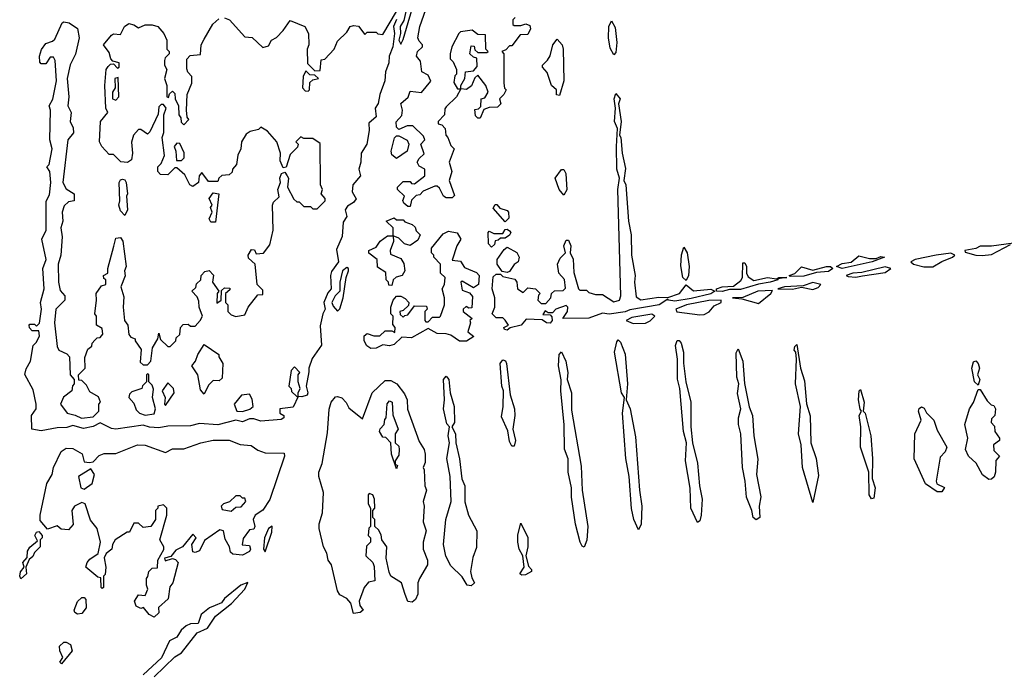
# Model space of a CAD drawing. Extents: x 2737310 to 2869991, y 870230 to 1012730.
# Tile 258 of 479: x 2769990 to 2774341, y 941844 to 944726. Entities that reach past the tile are written whole.
import ezdxf

# ---------------------------------------------------------------- set-up
doc = ezdxf.new("R2010")
doc.units = 0

msp = doc.modelspace()

# ---------------------------------------------------------------- linework, layer by layer
at = {"layer": '0CON02XD'}
for points in [[(2771703.5, 944795), (2771687.9, 944722.1), (2771671.8, 944695), (2771673.6, 944665), (2771666.2, 944635), (2771675, 944617.5), (2771685, 944637.5), (2771804.2, 945045)], [(2770895, 944733.8), (2770917.5, 944725), (2770985, 944650), (2771017, 944647), (2771065, 944602.5), (2771089.3, 944610.7), (2771102.5, 944635), (2771125, 944647.5), (2771155, 944677.5), (2771185, 944722.5), (2771250, 944695), (2771266.7, 944665), (2771267.5, 944615), (2771260, 944595), (2771262.5, 944532.5), (2771295, 944500), (2771318.3, 944501.7), (2771321.7, 944548.3), (2771338.3, 944551.7), (2771380, 944595), (2771395, 944630), (2771435, 944670), (2771450, 944695), (2771465, 944700), (2771487, 944697), (2771515, 944660), (2771525, 944670), (2771565, 944670), (2771573, 944663), (2771595, 944660), (2771655, 944762.5)], [(2771715, 943900), (2771705, 943900), (2771687.5, 943915), (2771683.3, 943926.7), (2771690, 943945), (2771660, 943975), (2771660, 943985), (2771685, 944010), (2771715, 944010), (2771721.7, 944001.7), (2771735, 944000), (2771780, 944035), (2771780, 944065), (2771755, 944077.5), (2771746.7, 944095), (2771755, 944112.5), (2771777, 944133), (2771762.5, 944175), (2771780, 944195), (2771775, 944210), (2771727, 944257), (2771703, 944257), (2771665, 944240), (2771655, 944250), (2771653.9, 944273.9), (2771678.3, 944301.7), (2771681.2, 944325), (2771673.8, 944355), (2771706.4, 944383.6), (2771715, 944410), (2771765, 944403.3), (2771806.4, 944453.6), (2771795, 944480), (2771767.5, 944495), (2771761.7, 944541.7), (2771743.3, 944565), (2771747.5, 944585), (2771770, 944605), (2771770, 944615), (2771755, 944630), (2771750, 944645), (2771758, 944695), (2771785, 944770)], [(2770085, 942907.3), (2770043.3, 942915), (2770042.5, 942975), (2770062.5, 943005), (2770062.5, 943025), (2770049.5, 943089.5), (2770013, 943157), (2770018.3, 943181.7), (2770037.5, 943215), (2770050, 943285), (2770065, 943300), (2770077, 943327), (2770075, 943350), (2770045, 943350), (2770033, 943363), (2770032.5, 943375), (2770035, 943380), (2770055, 943380), (2770065, 943370), (2770077, 943383), (2770086.7, 943445), (2770082.5, 943475), (2770097.5, 943535), (2770092.5, 943625), (2770107.5, 943665), (2770087.5, 943755), (2770107.5, 943795), (2770107, 943923), (2770121.7, 943951.7), (2770127.5, 944005), (2770122.5, 944055), (2770110, 944075), (2770120, 944085), (2770133.3, 944155), (2770123.3, 944195), (2770126.7, 944325), (2770120, 944345), (2770136.4, 944373.6), (2770153.3, 944455), (2770147.5, 944545), (2770140, 944560), (2770125, 944560), (2770105, 944530), (2770085, 944530), (2770078.3, 944538.3), (2770077.5, 944565), (2770086.4, 944593.6), (2770105, 944620), (2770135, 944630), (2770145, 944640), (2770178.3, 944711.7), (2770185, 944716), (2770208.3, 944711.7), (2770246.1, 944686.1), (2770253.3, 944645), (2770237, 944573), (2770213.6, 944526.4), (2770200, 944465), (2770207.5, 944385), (2770203.3, 944345), (2770217.5, 944315), (2770212.5, 944275), (2770227, 944247), (2770227.5, 944225), (2770202.5, 944195), (2770180, 944005), (2770195, 943977.5), (2770230, 943955), (2770230, 943925), (2770205, 943920), (2770187, 943903), (2770177.5, 943875), (2770180, 943835), (2770172.5, 943805), (2770177.5, 943765), (2770172.5, 943685), (2770160, 943645), (2770161.2, 943565), (2770168.3, 943528.3), (2770190, 943505), (2770190, 943485), (2770150, 943445), (2770143.8, 943385), (2770155, 943280), (2770163.6, 943263.6), (2770198.3, 943248.3), (2770210, 943235), (2770212.5, 943155), (2770230, 943135), (2770230, 943115), (2770223, 943107), (2770220, 943085), (2770183.6, 943056.4), (2770170, 943025), (2770200, 942985), (2770235, 942977.5), (2770263.6, 942963.6), (2770315, 942970), (2770340, 942995), (2770340, 943025), (2770347.5, 943035), (2770338.3, 943058.3), (2770300.7, 943080.7), (2770285, 943110), (2770265, 943130), (2770251.7, 943131.7), (2770250, 943155), (2770280, 943185), (2770278.3, 943231.7), (2770291.7, 943268.3), (2770308.3, 943281.7), (2770310, 943295), (2770321.7, 943308.3), (2770331.7, 943318.3), (2770345, 943320), (2770357.5, 943335), (2770355, 943360), (2770330, 943375), (2770330, 943415), (2770322.5, 943425), (2770330, 943485), (2770327.5, 943515), (2770351.7, 943548.3), (2770370, 943555), (2770370, 943575), (2770361.7, 943581.7), (2770360, 943595), (2770380, 943605), (2770380, 943625), (2770406.2, 943723.8), (2770415, 943760), (2770435, 943762.5), (2770446.4, 943746.4), (2770460, 943635), (2770452.5, 943615), (2770456.4, 943593.6), (2770437.5, 943545), (2770449.5, 943499.5), (2770446.7, 943455), (2770453.3, 943395), (2770467.5, 943375), (2770473, 943333), (2770481.7, 943321.7), (2770500, 943315), (2770500, 943305), (2770527, 943267), (2770521.7, 943211.7), (2770535, 943200), (2770555, 943200), (2770570, 943215), (2770577.5, 943275), (2770600, 943315), (2770605, 943340), (2770611.7, 943311.7), (2770645, 943280), (2770655, 943280), (2770680, 943305), (2770681.7, 943318.3), (2770697, 943333), (2770700, 943365), (2770711.7, 943378.3), (2770735, 943380), (2770745, 943370), (2770765, 943370), (2770787.5, 943395), (2770797.5, 943415), (2770782.5, 943455), (2770781.7, 943481.7), (2770775, 943500), (2770750, 943525), (2770768.3, 943541.7), (2770771.7, 943558.3), (2770790, 943575), (2770792.5, 943595), (2770807.5, 943612.5), (2770827, 943617), (2770846.4, 943596.4), (2770842.5, 943565), (2770870, 943525), (2770862.5, 943515), (2770861.7, 943471.7), (2770880, 943485), (2770881.7, 943528.3), (2770895, 943540), (2770918.3, 943538.3), (2770918.3, 943531.7), (2770900, 943515), (2770900, 943475), (2770910, 943465), (2770910, 943435), (2770925, 943420), (2770945, 943412.5), (2770985, 943420), (2771000, 943455), (2771041.7, 943508.3), (2771065, 943510), (2771065, 943530), (2771040, 943555), (2771030, 943645), (2771001.7, 943671.7), (2771000, 943685), (2771015, 943710), (2771028.3, 943708.3), (2771035, 943690), (2771067, 943693), (2771095, 943730), (2771110, 943795), (2771106.7, 943905), (2771111.7, 943918.3), (2771137, 943943), (2771131.2, 943975), (2771142.5, 944005), (2771140, 944025), (2771147.5, 944045), (2771161.7, 944051.7), (2771172.5, 944035), (2771177.5, 944025), (2771173.3, 943985), (2771201.7, 943931.7), (2771215, 943920), (2771225, 943920), (2771245, 943900), (2771275, 943900), (2771285, 943890), (2771305, 943890), (2771340, 943925), (2771340, 943935), (2771322.5, 943955), (2771327.5, 943975), (2771320, 943995), (2771318.3, 944178.3), (2771285, 944200), (2771245, 944200), (2771231.7, 944208.3), (2771210, 944185), (2771220, 944175), (2771218.3, 944161.7), (2771185, 944130), (2771167, 944073), (2771155, 944070), (2771141.7, 944101.7), (2771143.3, 944135), (2771126.7, 944185), (2771085, 944232.5), (2771055, 944250), (2771045, 944240), (2771008.3, 944231.7), (2770990.7, 944219.3), (2770970, 944185), (2770967.5, 944155), (2770953.6, 944126.4), (2770947.5, 944085), (2770930, 944065), (2770928.3, 944051.7), (2770915, 944040), (2770883, 944037), (2770870, 944025), (2770865, 944010), (2770825, 944010), (2770795, 944050), (2770782.5, 944035), (2770780, 944005), (2770755, 943987.5), (2770742.5, 943995), (2770719.3, 944039.3), (2770685, 944070), (2770675, 944070), (2770645, 944040), (2770611.7, 944041.7), (2770600, 944055), (2770600, 944075), (2770615, 944090), (2770630, 944125), (2770620, 944205), (2770627, 944227), (2770627.5, 944305), (2770637.5, 944335), (2770625, 944350), (2770615, 944350), (2770605, 944340), (2770601.7, 944308.3), (2770565, 944230), (2770555, 944220), (2770525, 944240), (2770515, 944240), (2770493.3, 944215), (2770483.6, 944183.6), (2770488.8, 944135), (2770483.8, 944106.2), (2770466.4, 944093.6), (2770436.4, 944096.4), (2770405, 944130), (2770385, 944130), (2770352.5, 944165), (2770343.3, 944185), (2770347.5, 944275), (2770380, 944315), (2770370, 944335), (2770366.7, 944435), (2770372.5, 944505), (2770381.7, 944518.3), (2770391.7, 944528.3), (2770405, 944530), (2770421.7, 944511.7), (2770430, 944515), (2770430, 944535), (2770401.7, 944541.7), (2770392.5, 944552.5), (2770385, 944580), (2770360, 944615), (2770395, 944657.5), (2770405, 944662.5), (2770435, 944660), (2770452.5, 944695), (2770471.7, 944708.3), (2770495, 944703.3), (2770515, 944690), (2770545, 944702.5), (2770575, 944702.5), (2770600, 944695), (2770627.5, 944665), (2770640, 944635), (2770640, 944595), (2770650, 944585), (2770650, 944575), (2770633, 944557), (2770630, 944545), (2770630, 944525), (2770640, 944505), (2770630, 944465), (2770640, 944435), (2770640, 944385), (2770648.3, 944381.7), (2770651.7, 944398.3), (2770665, 944410), (2770675, 944400), (2770677.5, 944375), (2770692.5, 944345), (2770693.3, 944305), (2770701.7, 944291.7), (2770703, 944273), (2770715, 944260), (2770737.5, 944285), (2770730, 944295), (2770727.5, 944325), (2770730, 944395), (2770750, 944445), (2770750, 944475), (2770733, 944493), (2770728.3, 944508.3), (2770728.3, 944551.7), (2770743, 944567), (2770788.3, 944571.7), (2770792.5, 944615), (2770805, 944640), (2770843.9, 944706.1), (2770870.5, 944729.5)], [(2771655.8, 944725.8), (2771642.5, 944695), (2771646.6, 944665), (2771638.7, 944605), (2771622.3, 944565), (2771621.5, 944535), (2771606.7, 944495), (2771603.8, 944455), (2771581.8, 944395), (2771574.5, 944355), (2771560.6, 944335), (2771565, 944296.7), (2771532.4, 944267.6), (2771534.4, 944235), (2771523.5, 944175), (2771498.6, 944135), (2771498.1, 944095), (2771489.4, 944065), (2771496.7, 944035), (2771462, 943995), (2771460, 943965), (2771476.5, 943933.5), (2771465, 943917.5), (2771438.3, 943901.7), (2771428.8, 943885), (2771435.8, 943855), (2771419.2, 943830.8), (2771415, 943767.5), (2771390.5, 943709.5), (2771398.6, 943655), (2771368.3, 943611.7), (2771363.3, 943595), (2771367.1, 943535), (2771351.7, 943518.3), (2771334, 943475), (2771340, 943445), (2771329.2, 943425), (2771317.8, 943372.2), (2771323.6, 943286.4), (2771282.9, 943227.1), (2771268, 943185), (2771268.3, 943168.3), (2771256.7, 943105), (2771264, 943075), (2771260, 943065), (2771237.5, 943057.5), (2771220, 943060), (2771198.3, 943011.7), (2771140, 943005), (2771140, 942985), (2771157.5, 942975), (2771157.5, 942965), (2771145, 942957.5), (2771055, 942950), (2771025, 942961.2), (2771005, 942960), (2770975, 942948), (2770945, 942954.2), (2770865, 942934.5), (2770785, 942939.5), (2770745, 942930), (2770645, 942928.2), (2770605, 942921.5), (2770563.9, 942923.9), (2770535, 942932.5), (2770415, 942914.6), (2770395, 942917.5), (2770345, 942943.3), (2770315, 942926.2), (2770272.3, 942917.7), (2770225, 942931.2), (2770197.8, 942922.2), (2770155, 942921.1), (2770085, 942907.3)], [(2772180, 944735), (2772170, 944725), (2772170, 944705), (2772175, 944700), (2772205, 944700), (2772227, 944707), (2772245, 944700), (2772247.5, 944685), (2772235, 944660), (2772201.7, 944658.3), (2772165, 944610), (2772155, 944610), (2772138.3, 944591.7), (2772120, 944585), (2772130, 944575), (2772130, 944445), (2772133, 944423), (2772140, 944415), (2772130, 944395), (2772110, 944375), (2772117, 944353), (2772101.7, 944338.3), (2772065, 944337.5), (2772041.7, 944328.3), (2772025, 944290), (2772015, 944290), (2772005, 944300), (2772001.7, 944328.3), (2772018.3, 944331.7), (2772028.3, 944341.7), (2772030, 944375), (2772045, 944380), (2772060, 944405), (2772050, 944435), (2772015, 944480), (2772001.7, 944468.3), (2771986.4, 944433.6), (2771965, 944417.5), (2771940, 944420), (2771920, 944385), (2771875, 944340), (2771868.3, 944331.7), (2771867.5, 944305), (2771840, 944275), (2771840, 944265), (2771855, 944260), (2771870, 944245), (2771872.5, 944215), (2771882.5, 944205), (2771895, 944170), (2771910, 944155), (2771887.5, 944095), (2771900, 944055), (2771887.5, 944015), (2771911.7, 943948.3), (2771901.7, 943938.3), (2771875, 943937.5), (2771862.5, 943945), (2771845, 943980), (2771835, 943990), (2771825, 943990), (2771773, 943967), (2771758.3, 943951.7), (2771741.7, 943948.3), (2771721.7, 943928.3), (2771715, 943900)], [(2772615, 944570), (2772599.5, 944599.5), (2772592.5, 944645), (2772594.1, 944695.9), (2772605, 944720), (2772621.2, 944691.2), (2772629.2, 944625), (2772625, 944580), (2772615, 944570)], [(2771940, 944420), (2771940, 944435), (2771957.5, 944465), (2771960, 944495), (2771995, 944500), (2772011.7, 944518.3), (2772010, 944555), (2771995, 944560), (2771980, 944575), (2771985, 944610), (2771998.3, 944608.3), (2772001.7, 944591.7), (2772015, 944580), (2772055, 944580), (2772060, 944585), (2772050, 944595), (2772048.3, 944658.3), (2772015, 944660), (2771989.3, 944679.3), (2771938.3, 944671.7), (2771930, 944665), (2771900, 944605), (2771892.5, 944575), (2771893, 944553), (2771905, 944540), (2771920, 944505), (2771920, 944485), (2771913, 944477), (2771908.3, 944448.3), (2771925, 944420), (2771935, 944420), (2771940, 944420)], [(2772375, 944390), (2772363, 944393), (2772362.5, 944415), (2772340, 944435), (2772321.7, 944491.7), (2772300, 944515), (2772300, 944525), (2772323, 944547), (2772333.6, 944566.4), (2772346.7, 944615), (2772365, 944640), (2772386.7, 944615), (2772391.2, 944595), (2772394.2, 944455), (2772375, 944390)], [(2771265, 944410), (2771270, 944415), (2771271.7, 944448.3), (2771285, 944460), (2771310, 944465), (2771295, 944480), (2771271.7, 944481.7), (2771255, 944500), (2771242.5, 944475), (2771240, 944425), (2771251.7, 944411.7), (2771265, 944410)], [(2770415, 944370), (2770427.5, 944385), (2770425, 944470), (2770410, 944465), (2770412.5, 944425), (2770400, 944405), (2770400, 944375), (2770415, 944370)], [(2772145, 943352.5), (2772132.5, 943355), (2772130, 943365), (2772150, 943375), (2772135, 943397.5), (2772125, 943407.5), (2772095, 943407.5), (2772077.5, 943425), (2772090, 943455), (2772090, 943495), (2772077.5, 943535), (2772081.7, 943588.3), (2772095, 943600), (2772115, 943600), (2772125, 943590), (2772178.3, 943578.3), (2772187.5, 943565), (2772190, 943535), (2772215, 943520), (2772235, 943540), (2772270, 943535), (2772290, 943515), (2772283, 943507), (2772280, 943485), (2772295, 943470), (2772315, 943470), (2772337.5, 943495), (2772340, 943515), (2772353.9, 943526.1), (2772391.7, 943528.3), (2772401.7, 943538.3), (2772397, 943577), (2772372.5, 943605), (2772366.2, 943645), (2772379.2, 943670.8), (2772402.5, 943695), (2772394, 943725), (2772405, 943750), (2772415, 943750), (2772426.1, 943726.1), (2772422.5, 943695), (2772436.4, 943666.4), (2772438.3, 943608.3), (2772460, 943535), (2772465, 943530), (2772495, 943530), (2772505, 943520), (2772535, 943510), (2772565, 943510), (2772615, 943477.5), (2772640, 943485), (2772646.7, 943505), (2772634, 943975), (2772640, 944025), (2772629.2, 944065), (2772626.7, 944165), (2772632.5, 944245), (2772619.2, 944275), (2772623.3, 944335), (2772616.7, 944375), (2772625, 944400), (2772643.3, 944375), (2772636.4, 944353.6), (2772647.5, 944275), (2772640, 944215), (2772646.7, 944205), (2772652.5, 944135), (2772667, 944067), (2772660, 944015), (2772668, 943995), (2772680, 943835), (2772692, 943775), (2772693.8, 943685), (2772710, 943595), (2772707.5, 943565), (2772715, 943500), (2772735, 943487.5), (2772815, 943498.8), (2772855, 943496.7), (2772905.5, 943514.5), (2772935, 943552.5), (2772967, 943527), (2773044, 943534), (2773062.5, 943525), (2773045, 943512.9), (2772957.7, 943492.3), (2772885, 943480.5), (2772857.5, 943485), (2772855, 943490), (2772816.7, 943465), (2772686.7, 943443.3), (2772665, 943433.9), (2772595, 943423.9), (2772565, 943427.5), (2772505, 943405.5), (2772390, 943405), (2772411.2, 943435), (2772412.5, 943455), (2772405, 943462.5), (2772360, 943445), (2772345, 943430), (2772325, 943430), (2772311.7, 943438.3), (2772301.7, 943421.7), (2772335, 943420), (2772341.7, 943411.7), (2772343.3, 943395), (2772335, 943384.2), (2772317.5, 943385), (2772298.3, 943398.3), (2772228.3, 943401.7), (2772205.7, 943374.3), (2772157.5, 943362.5), (2772145, 943352.5)], [(2770705, 944102.5), (2770717.5, 944115), (2770717, 944137), (2770698.3, 944178.3), (2770685, 944180), (2770672.5, 944165), (2770680, 944145), (2770683, 944103), (2770705, 944102.5)], [(2771655, 944112.5), (2771635, 944127.5), (2771631.2, 944145), (2771646.4, 944203.6), (2771655, 944212.5), (2771665, 944212.5), (2771703, 944193), (2771710, 944175), (2771702.5, 944145), (2771655, 944112.5)], [(2772395, 943950), (2772374.4, 943974.4), (2772356.2, 944025), (2772385, 944063.8), (2772395, 944063.3), (2772404.2, 944045), (2772407.3, 943972.7), (2772395, 943950)], [(2770455, 943860), (2770435, 943880), (2770427.5, 943905), (2770432.5, 943925), (2770430, 944005), (2770435, 944017.5), (2770445, 944020), (2770455, 944017.5), (2770461.2, 944005), (2770466.7, 943955), (2770462.5, 943945), (2770466.7, 943885), (2770455, 943860)], [(2770855, 943830), (2770835, 943830), (2770827.5, 943845), (2770840, 943875), (2770832.5, 943895), (2770840, 943905), (2770827.5, 943935), (2770845, 943960), (2770870, 943955), (2770855, 943830)], [(2772135, 943832.5), (2772081.7, 943891.7), (2772091.7, 943908.3), (2772098.3, 943908.3), (2772112.5, 943892.5), (2772145, 943882.5), (2772150, 943875), (2772151.7, 943848.3), (2772135, 943832.5)], [(2771635, 943550), (2771621.7, 943551.7), (2771620, 943565), (2771610, 943575), (2771608.3, 943608.3), (2771571.7, 943631.7), (2771570, 943665), (2771533.6, 943693.6), (2771532.5, 943705), (2771565, 943720), (2771583.6, 943746.4), (2771615, 943770), (2771640, 943770), (2771640, 943805), (2771610, 943835), (2771645, 943850), (2771655, 943840), (2771685, 943840), (2771691.7, 943831.7), (2771725, 943820), (2771738.3, 943808.3), (2771741.7, 943791.7), (2771760, 943775), (2771749.3, 943750.7), (2771715, 943727.5), (2771690, 943735), (2771665, 943760), (2771640, 943770), (2771642.5, 943745), (2771627.5, 943705), (2771628.3, 943688.3), (2771675, 943670), (2771687, 943647), (2771692.5, 943615), (2771680, 943595), (2771653, 943587), (2771640, 943575), (2771635, 943550)], [(2771541.7, 943271.7), (2771523.6, 943283.6), (2771512.5, 943305), (2771513, 943327), (2771525, 943337.5), (2771555, 943327.5), (2771581.7, 943328.3), (2771605, 943350), (2771635, 943350), (2771648.3, 943341.7), (2771650, 943365), (2771638.3, 943378.3), (2771640, 943415), (2771630, 943425), (2771630, 943455), (2771640, 943485), (2771655, 943502.5), (2771675, 943502.5), (2771693.3, 943493.3), (2771710, 943475), (2771708.3, 943461.7), (2771685, 943440), (2771670, 943435), (2771671.7, 943421.7), (2771685, 943410), (2771691.7, 943418.3), (2771705, 943420), (2771735, 943460), (2771788.3, 943458.3), (2771790, 943445), (2771780, 943435), (2771780, 943395), (2771785, 943390), (2771795, 943390), (2771815, 943410), (2771845, 943410), (2771850, 943415), (2771867.5, 943465), (2771867.5, 943495), (2771857.5, 943535), (2771867.5, 943555), (2771870, 943585), (2771850, 943605), (2771850, 943645), (2771820, 943675), (2771820, 943685), (2771810, 943695), (2771810, 943715), (2771860.8, 943779.2), (2771885, 943791.2), (2771923.6, 943783.6), (2771940, 943755), (2771922.5, 943725), (2771901.7, 943661.7), (2771938.3, 943658.3), (2771955, 943630), (2772008.3, 943608.3), (2772020, 943595), (2772017.5, 943555), (2771995, 943540), (2771945, 943570), (2771940, 943565), (2771945, 943530), (2771978.3, 943518.3), (2771991.7, 943501.7), (2771988.3, 943451.7), (2771975, 943450), (2771963, 943457), (2771950, 943445), (2771950, 943435), (2771990, 943405), (2771980, 943395), (2771982.5, 943385), (2771970, 943345), (2771997.5, 943325), (2771965, 943304.4), (2771933.7, 943303.7), (2771895, 943330), (2771875, 943336.7), (2771835, 943337.5), (2771795, 943360), (2771721.7, 943318.3), (2771678.3, 943321.7), (2771645, 943290), (2771623.6, 943283.6), (2771595, 943287.5), (2771565, 943273.8), (2771541.7, 943271.7)], [(2772075, 943720), (2772062.5, 943735), (2772060, 943785), (2772065, 943790), (2772085, 943780), (2772125, 943780), (2772135, 943797.5), (2772145, 943800), (2772155, 943792.5), (2772160, 943785), (2772155, 943772.5), (2772135, 943760), (2772115, 943760), (2772105, 943750), (2772091.7, 943748.3), (2772088.3, 943731.7), (2772075, 943720)], [(2772145, 943607.5), (2772121.7, 943611.7), (2772100, 943645), (2772100, 943665), (2772130.7, 943709.3), (2772145, 943720), (2772186.4, 943696.4), (2772197.5, 943675), (2772192.5, 943655), (2772175, 943643.3), (2772155, 943612.5), (2772145, 943607.5)], [(2772935, 943572.5), (2772920, 943585), (2772912.3, 943637.7), (2772914.1, 943685.9), (2772925, 943720), (2772940, 943695), (2772948.6, 943635), (2772945.9, 943594.1), (2772935, 943572.5)], [(2774382.5, 943737.5), (2774285, 943723.8), (2774235, 943723.8), (2774215, 943713.8), (2774167.5, 943705), (2774168.3, 943698.3), (2774215, 943683.8), (2774243.6, 943683.6), (2774285, 943687.5), (2774368.3, 943731.7)], [(2773625, 943625.8), (2773600, 943635), (2773625, 943646.9), (2773665, 943653.3), (2773698.3, 943681.7), (2773745, 943670), (2773775, 943670), (2773795, 943678), (2773812.5, 943675), (2773757.5, 943655), (2773665, 943634.6), (2773625, 943625.8)], [(2774025, 943632.5), (2774065, 943656.7), (2774112.5, 943675), (2774122.5, 943685), (2774105, 943693.3), (2774040, 943685), (2773947.5, 943665), (2773927.5, 943655), (2773940, 943645), (2773985, 943633.3), (2774025, 943632.5)], [(2771395, 943436.7), (2771405, 943447.5), (2771420, 943495), (2771433.3, 943585), (2771443.3, 943615), (2771442.5, 943625), (2771435, 943630), (2771416.2, 943615), (2771404.5, 943564.5), (2771404.3, 943525), (2771383.6, 943505), (2771369.1, 943475), (2771375, 943458.6), (2771395, 943436.7)], [(2773095, 943523.5), (2773070, 943525), (2773070, 943535), (2773095, 943543.8), (2773145, 943548), (2773177.3, 943572.7), (2773183.9, 943586.1), (2773185, 943650), (2773195, 943650), (2773202.5, 943635), (2773202.5, 943605), (2773208.8, 943588.8), (2773235, 943572), (2773294.3, 943585.7), (2773335, 943580), (2773345, 943586), (2773380, 943585), (2773340, 943580), (2773340, 943575), (2773306.7, 943565), (2773255, 943556.7), (2773175, 943532.9), (2773126.9, 943533.1), (2773095, 943523.5)], [(2773395, 943590), (2773390, 943595), (2773416, 943604), (2773445, 943632.5), (2773495, 943618.8), (2773555, 943634), (2773573.8, 943633.8), (2773583.3, 943625), (2773565, 943611.8), (2773511.7, 943608.3), (2773455, 943591.8), (2773395, 943590)], [(2773685, 943586.7), (2773715, 943593.3), (2773815, 943607.5), (2773840, 943625), (2773815, 943633.3), (2773712, 943608), (2773672.5, 943605), (2773642.5, 943595), (2773650.7, 943590.7), (2773685, 943586.7)], [(2773255, 943470), (2773310, 943515), (2773317.5, 943527.5), (2773252.5, 943525), (2773185, 943496.7), (2773140, 943495), (2773181.7, 943491.7), (2773255, 943470)], [(2773495, 943532.5), (2773518.3, 943541.7), (2773530, 943555), (2773495, 943563.3), (2773451.7, 943548.3), (2773370, 943545), (2773340, 943535), (2773405, 943534), (2773445, 943542.5), (2773495, 943532.5)], [(2772995, 943420), (2773015, 943422.5), (2773036.4, 943433.6), (2773059.3, 943460.7), (2773090, 943475), (2773090, 943485), (2773035, 943484), (2772936.7, 943465), (2772890, 943445), (2772894.1, 943434.1), (2772995, 943420)], [(2772701.7, 943381.7), (2772755, 943383.3), (2772776.1, 943393.9), (2772797.5, 943415), (2772783, 943423), (2772695, 943409.2), (2772670, 943395), (2772701.7, 943381.7)], [(2772725, 942470), (2772703.3, 942515), (2772693.9, 942563.9), (2772683.8, 942705), (2772668.8, 942785), (2772654.1, 942985.9), (2772662.5, 943055), (2772650, 943075), (2772618.8, 943255), (2772628.3, 943301.7), (2772635, 943310), (2772645, 943300), (2772665.9, 943245.9), (2772676.2, 943115), (2772670, 943045), (2772688, 943005), (2772710.7, 942880.7), (2772728.8, 942645), (2772740, 942575), (2772736, 942495), (2772725, 942470)], [(2772985, 942502.5), (2772956.2, 942565), (2772953.6, 942653.6), (2772932, 942775), (2772936.7, 942855), (2772923.8, 942905), (2772906.7, 943095), (2772896.4, 943136.4), (2772897.5, 943225), (2772888, 943285), (2772895, 943307.5), (2772905, 943307.5), (2772913.3, 943295), (2772923.8, 943255), (2772923, 943207), (2772933.3, 943125), (2772956.2, 943035), (2772956.2, 942925), (2772963.3, 942855), (2772986, 942765), (2772993.8, 942665), (2773006, 942605), (2773001.2, 942535), (2772995, 942510), (2772985, 942502.5)], [(2770805, 943070), (2770788.3, 943088.3), (2770777.5, 943155), (2770750, 943195), (2770767.5, 943215), (2770777.5, 943245), (2770805, 943290), (2770870, 943245), (2770870, 943235), (2770887.5, 943205), (2770885, 943140), (2770871.7, 943128.3), (2770845, 943130), (2770825, 943110), (2770805, 943070)], [(2773245, 942514), (2773232, 942525), (2773225.8, 942555.8), (2773201.2, 942615), (2773196.7, 942685), (2773183.8, 942745), (2773176.7, 942895), (2773166.7, 942935), (2773166.2, 942965), (2773176.7, 943005), (2773162.3, 943072.3), (2773167.5, 943115), (2773158.8, 943145), (2773157, 943253), (2773165, 943270), (2773186.2, 943215), (2773193, 943117), (2773213.6, 943013.6), (2773228.8, 942975), (2773233.8, 942885), (2773251.7, 942781.7), (2773246.7, 942715), (2773265.9, 942615.9), (2773258, 942575), (2773261.2, 942525), (2773245, 942514)], [(2773495, 942590), (2773450, 942745), (2773443.3, 942845), (2773431.2, 942895), (2773440, 943015), (2773418.8, 943115), (2773422.5, 943225), (2773420, 943255), (2773413.3, 943265), (2773415, 943280), (2773425, 943290), (2773440, 943185), (2773458.3, 943128.3), (2773467, 943027), (2773483.6, 942973.6), (2773486.7, 942855), (2773510, 942785), (2773520.7, 942710.7), (2773495, 942590)], [(2772175, 942840), (2772165, 942840), (2772155, 942860), (2772147, 942907), (2772119.3, 942969.3), (2772126.7, 943015), (2772127.5, 943085), (2772120, 943105), (2772114, 943205), (2772125, 943221.2), (2772137, 943217), (2772142, 943205), (2772157, 943067), (2772176.7, 943005), (2772178.8, 942975), (2772170, 942915), (2772181.2, 942865), (2772175, 942840)], [(2772485, 942392.5), (2772475, 942397.5), (2772466.7, 942415), (2772446.7, 942495), (2772428.8, 942615), (2772428.8, 942655), (2772413.8, 942725), (2772413.6, 942783.6), (2772397, 942827), (2772396.4, 942933.6), (2772381.2, 943085), (2772383.6, 943133.6), (2772371.2, 943195), (2772373.8, 943245), (2772385, 943257.5), (2772403.3, 943215), (2772412, 943165), (2772410, 943135), (2772428.8, 943075), (2772429.3, 942999.3), (2772470.7, 942750.7), (2772476.2, 942645), (2772501.2, 942485), (2772495.9, 942424.1), (2772485, 942392.5)], [(2771220, 943060), (2771220, 943075), (2771230, 943095), (2771220, 943125), (2771220, 943155), (2771227.5, 943165), (2771205, 943190), (2771190, 943175), (2771180, 943105), (2771190, 943095), (2771191.7, 943081.7), (2771215, 943060), (2771220, 943060)], [(2774225, 943110), (2774210, 943125), (2774197.5, 943185), (2774205, 943212.5), (2774215, 943217.5), (2774225.7, 943205.7), (2774232, 943185), (2774222.5, 943155), (2774232.5, 943135), (2774225, 943110)], [(2770545, 942977.5), (2770585, 942982.5), (2770590, 943005), (2770576.7, 943055), (2770581.7, 943091.7), (2770575, 943110), (2770560, 943125), (2770560, 943155), (2770555, 943160), (2770550, 943155), (2770550, 943125), (2770533, 943107), (2770530, 943095), (2770485, 943080), (2770475, 943070), (2770472.5, 943055), (2770495, 943030), (2770505, 943000), (2770520, 942985), (2770545, 942977.5)], [(2771985, 942222.5), (2771967.5, 942225), (2771945, 942262.5), (2771895, 942310), (2771873.6, 942353.6), (2771863.3, 942405), (2771872.5, 942515), (2771897.5, 942595), (2771892.5, 942705), (2771877.5, 942785), (2771890, 942855), (2771883.3, 942885), (2771890, 942925), (2771878.3, 942938.3), (2771863.3, 943005), (2771867.5, 943045), (2771863.3, 943135), (2771875, 943150), (2771886.7, 943135), (2771892.5, 943075), (2771910, 943015), (2771911.2, 942945), (2771900, 942925), (2771916.2, 942895), (2771916.7, 942855), (2771933.6, 942783.6), (2771943.3, 942695), (2771956.7, 942665), (2771957, 942593), (2771973.8, 942535), (2772010, 942465), (2772008.3, 942391.7), (2771993.2, 942346.8), (2771982.5, 942285), (2771987.7, 942257.7), (2772000, 942235), (2771985, 942222.5)], [(2770635, 943020), (2770672.5, 943075), (2770670, 943095), (2770645, 943120), (2770620, 943085), (2770633.3, 943055), (2770630, 943025), (2770635, 943020)], [(2771465, 942100), (2771453.8, 942145), (2771435, 942166.7), (2771405, 942182.5), (2771395, 942200), (2771367.5, 942315), (2771353.3, 942335), (2771347, 942367), (2771332.5, 942395), (2771313.3, 942475), (2771313.6, 942496.4), (2771327.5, 942545), (2771333.3, 942635), (2771312.5, 942705), (2771312.5, 942725), (2771326.4, 942763.6), (2771350.7, 942899.3), (2771357.3, 943002.7), (2771366.7, 943035), (2771385, 943057.5), (2771395, 943060), (2771413, 943053), (2771433, 943033), (2771445, 943010), (2771505, 942960), (2771547.5, 943075), (2771605, 943130), (2771629.7, 943129.7), (2771656.7, 943115), (2771690.7, 943070.7), (2771702.5, 943045), (2771703.6, 943003.6), (2771755, 942860), (2771777.5, 942825), (2771782.5, 942805), (2771781.7, 942768.3), (2771772.5, 942745), (2771777.5, 942735), (2771780, 942665), (2771787.5, 942645), (2771772.5, 942595), (2771777.5, 942575), (2771772.5, 942505), (2771786.7, 942465), (2771772.5, 942415), (2771772.5, 942385), (2771792.5, 942335), (2771792.5, 942315), (2771756.7, 942255), (2771750, 942235), (2771750, 942185), (2771738.8, 942161.2), (2771725, 942150), (2771705, 942152.5), (2771694, 942184), (2771676.7, 942235), (2771630, 942265), (2771623, 942283), (2771610, 942345), (2771612.5, 942395), (2771590, 942425), (2771587, 942447), (2771575, 942470), (2771560, 942485), (2771560, 942515), (2771550, 942525), (2771550, 942555), (2771560, 942565), (2771557.5, 942605), (2771550, 942625), (2771535, 942630), (2771530, 942625), (2771530, 942585), (2771540, 942565), (2771540, 942485), (2771533, 942477), (2771530, 942445), (2771540, 942435), (2771540, 942415), (2771523, 942397), (2771520, 942355), (2771550, 942325), (2771557, 942307), (2771560, 942245), (2771531.7, 942238.3), (2771512.5, 942215), (2771490, 942155), (2771492.5, 942135), (2771507.5, 942115), (2771495, 942103.8), (2771465, 942100)], [(2773755, 942607.5), (2773744, 942625), (2773742.5, 942725), (2773706.2, 942835), (2773707.5, 942925), (2773700, 942975), (2773710, 942995), (2773703.6, 943003.6), (2773697.5, 943045), (2773700, 943085), (2773705, 943090), (2773722.5, 943035), (2773717.5, 942995), (2773726.2, 942985), (2773751.2, 942885), (2773758.8, 942785), (2773757, 942697), (2773771.2, 942655), (2773765, 942610), (2773755, 942607.5)], [(2774272.3, 942692.3), (2774245, 942713.3), (2774216.7, 942765), (2774182.5, 942795), (2774170, 942825), (2774180, 942875), (2774167.5, 942935), (2774186.7, 943005), (2774205, 943032.5), (2774225, 943090), (2774235, 943090), (2774265, 943040), (2774283, 943023), (2774295, 943020), (2774302.5, 943005), (2774300, 942975), (2774285, 942960), (2774283.3, 942945), (2774298.3, 942928.3), (2774300, 942905), (2774320, 942875), (2774320, 942865), (2774293.3, 942845), (2774295, 942820), (2774320, 942795), (2774303.6, 942776.4), (2774302.5, 942725), (2774296.1, 942703.9), (2774285, 942693.3), (2774272.3, 942692.3)], [(2770975, 942992.5), (2771007, 943003), (2771022.5, 943015), (2771017, 943047), (2771005, 943070), (2770970, 943065), (2770937.5, 943025), (2770950, 942995), (2770975, 942992.5)], [(2771655, 942740), (2771632.5, 942805), (2771630, 942855), (2771608.3, 942878.3), (2771595, 942880), (2771580, 942905), (2771583, 942917), (2771600, 942935), (2771603, 942957), (2771610, 942965), (2771613.6, 943026.4), (2771625, 943040), (2771636.7, 943035), (2771638.3, 942978.3), (2771662.5, 942915), (2771650, 942895), (2771650, 942855), (2771665, 942840), (2771667.5, 942825), (2771665, 942800), (2771650, 942775), (2771650, 942760), (2771660, 942755), (2771655, 942740)], [(2774065, 942637.5), (2774045, 942638), (2773992.7, 942672.7), (2773943.6, 942783.6), (2773946.2, 942895), (2773973.3, 942955), (2773962.5, 942995), (2773965, 943006.7), (2773975, 943013.3), (2773987.7, 943007.7), (2773997, 942987), (2774030, 942955), (2774045, 942910), (2774087.5, 942835), (2774080, 942815), (2774058.3, 942791.7), (2774040, 942685), (2774043.8, 942673.8), (2774076.9, 942656.9), (2774065, 942637.5)], [(2770585, 942084), (2770562.5, 942095), (2770537, 942127), (2770525, 942122.5), (2770505, 942132.5), (2770496.7, 942155), (2770515, 942182.5), (2770545, 942180), (2770557, 942207), (2770550, 942225), (2770550, 942255), (2770557, 942263), (2770560, 942285), (2770575, 942300), (2770598.3, 942301.7), (2770600, 942335), (2770627, 942383), (2770627.5, 942395), (2770610, 942425), (2770640, 942535), (2770640, 942565), (2770625, 942580), (2770600, 942575), (2770600, 942565), (2770590, 942555), (2770590, 942515), (2770570, 942485), (2770535, 942480), (2770515, 942500), (2770495, 942500), (2770475, 942460), (2770465, 942460), (2770412.5, 942425), (2770400, 942405), (2770397.5, 942385), (2770372.5, 942365), (2770363.3, 942346.7), (2770371.2, 942305), (2770367, 942273), (2770360, 942265), (2770360, 942215), (2770355, 942210), (2770350, 942215), (2770348.3, 942258.3), (2770335, 942260), (2770282.5, 942305), (2770287.5, 942325), (2770300.5, 942339.5), (2770337.5, 942365), (2770347.5, 942415), (2770332.5, 942475), (2770303, 942513), (2770280, 942585), (2770265, 942590), (2770232.5, 942575), (2770220, 942555), (2770227, 942493), (2770205, 942470), (2770173, 942473), (2770155, 942487.5), (2770113, 942473), (2770081.2, 942511.2), (2770080, 942535), (2770110, 942675), (2770133.3, 942715), (2770140, 942745), (2770173.2, 942816.8), (2770195, 942831.4), (2770225, 942830), (2770266.4, 942806.4), (2770275, 942770), (2770298.3, 942768.3), (2770315, 942770), (2770341.7, 942798.3), (2770363, 942807), (2770415, 942807.5), (2770510, 942845), (2770544.1, 942844.1), (2770635, 942812.5), (2770665, 942827.5), (2770715, 942827.5), (2770790, 942855), (2770845, 942865.8), (2770915, 942866), (2770965, 942846.7), (2771013, 942843), (2771041.7, 942821.7), (2771075, 942810), (2771158.3, 942808.3), (2771160, 942795), (2771095, 942604), (2771065, 942556.2), (2771030, 942535), (2771022.5, 942515), (2771028.8, 942485), (2771025, 942472.5), (2771005, 942470), (2770978.3, 942431.7), (2770973, 942403), (2771005, 942400), (2771010, 942385), (2771005.9, 942374.1), (2770975, 942357.5), (2770931.7, 942361.7), (2770921.7, 942371.7), (2770917.5, 942395), (2770898.3, 942428.3), (2770890, 942465), (2770875, 942470), (2770807, 942423), (2770785, 942377.5), (2770765, 942370), (2770755, 942372.5), (2770750, 942405), (2770770, 942435), (2770755, 942450), (2770710, 942395), (2770680.7, 942379.3), (2770658.3, 942351.7), (2770630, 942345), (2770633, 942333), (2770665, 942342.5), (2770678.3, 942338.3), (2770690, 942325), (2770666.2, 942235), (2770652.9, 942217.1), (2770645.6, 942164.4), (2770603.9, 942126.1), (2770605, 942102.5), (2770585, 942084)], [(2770275, 942650), (2770310, 942675), (2770320, 942715), (2770305, 942740), (2770250, 942705), (2770260, 942655), (2770275, 942650)], [(2770925, 942552.5), (2770945, 942570), (2770968.3, 942571.7), (2770990, 942595), (2770985, 942610), (2770975, 942610), (2770965, 942620), (2770945, 942620), (2770917, 942593), (2770890, 942585), (2770880, 942575), (2770885, 942560), (2770925, 942552.5)], [(2771075, 942372.5), (2771105, 942460), (2771106.4, 942486.4), (2771090, 942475), (2771072.5, 942435), (2771067.5, 942385), (2771075, 942372.5)], [(2772208.8, 942268.8), (2772200, 942275), (2772220, 942305), (2772213.3, 942355), (2772196.7, 942385), (2772191.2, 942415), (2772191.7, 942448.3), (2772205, 942500), (2772236.1, 942436.1), (2772236.2, 942395), (2772226.7, 942355), (2772238.8, 942308.8), (2772252.5, 942295), (2772252.5, 942285), (2772225, 942270.8), (2772208.8, 942268.8)], [(2769995, 942252.5), (2769990, 942265), (2769993.6, 942283.6), (2770010, 942305), (2770004.2, 942325.8), (2770022.5, 942347.5), (2770023.8, 942375), (2770035, 942392.5), (2770068.3, 942421.7), (2770057.5, 942445), (2770065, 942460), (2770075, 942462.5), (2770090, 942445), (2770090, 942435), (2770080, 942425), (2770080, 942395), (2770055, 942370), (2770048.3, 942351.7), (2770031.7, 942338.3), (2770016.7, 942305), (2770020, 942275), (2769995, 942252.5)], [(2770585, 941820), (2770675, 941908), (2770705, 941926.2), (2770775, 942014.3), (2770820, 942035), (2770855, 942087.5), (2770925.9, 942144.1), (2770985, 942207.5), (2770997.5, 942237.5), (2770967.5, 942225), (2770895, 942165.6), (2770882.4, 942147.6), (2770853.3, 942135), (2770829.2, 942125), (2770792.5, 942095), (2770778.8, 942055), (2770745, 942054.4), (2770726, 942045), (2770704.1, 942025.9), (2770685, 941995.8), (2770651.6, 941978.4), (2770616.5, 941903.5), (2770535, 941828.9)], [(2770245, 942097.5), (2770233.6, 942103.6), (2770230, 942115), (2770245, 942152.5), (2770265, 942170), (2770275, 942170), (2770281.7, 942161.7), (2770283.3, 942125), (2770265, 942100), (2770245, 942097.5)], [(2770175, 941877.5), (2770167.5, 941885), (2770180, 941905), (2770167.5, 941935), (2770166.2, 941955), (2770185, 941973.3), (2770195, 941973.3), (2770215, 941962.5), (2770222, 941935), (2770175, 941877.5)]]:
    msp.add_lwpolyline(points, dxfattribs=at)

doc.saveas('drawing.dxf')
